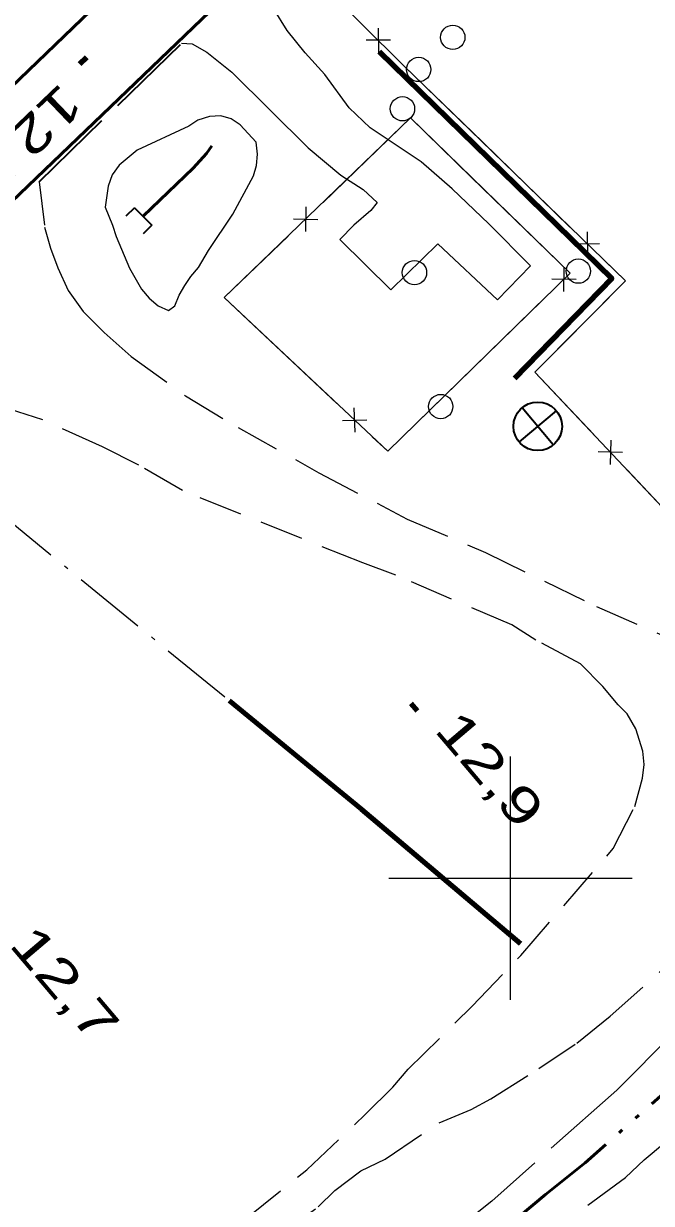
# Model space of a CAD drawing. Extents: x 386081 to 389416, y 5130568 to 5134082.
# Drawn here: x 387560 to 387611.6, y 5132373.2 to 5132470.3 of the extents above; entities that cross this region are included whole.
import ezdxf

# ---------------------------------------------------------------- set-up
doc = ezdxf.new("R2010")
doc.units = 0
doc.header["$LTSCALE"] = 1.2
for name, pattern in [('DASH_DOUBLE_DOT', [9.2, 5, -1.2, 0.3, -1.2, 0.3, -1.2]), ('DOT_DASHED', [7.7, 5, -1.2, 0.3, -1.2]), ('LONG_DASHED', [7.5, 6, -1.5]), ('MEDIUM_DASHED', [4.5, 3, -1.5])]:
    doc.linetypes.add(name, pattern=pattern)
for name, color, linetype, lineweight in [('19', 7, 'Continuous', 13), ('2', 7, 'Continuous', 13), ('21', 7, 'LONG_DASHED', 35), ('26', 7, 'Continuous', 35), ('3', 7, 'Continuous', 140), ('34', 7, 'Continuous', 35), ('36', 7, 'Continuous', 13), ('37', 7, 'Continuous', 13), ('4', 7, 'DASH_DOUBLE_DOT', 53), ('41', 7, 'DOT_DASHED', 25), ('61', 7, 'Continuous', 13)]:
    doc.layers.add(name, color=color, linetype=linetype, lineweight=lineweight)

msp = doc.modelspace()

# ---------------------------------------------------------------- linework, layer by layer
at = {"layer": '19'}
msp.add_lwpolyline([(387572.95, 5132468.69), (387573.81, 5132468.65), (387575.03, 5132467.96), (387577.07, 5132466.32), (387583.35, 5132460.09), (387586.04, 5132457.84), (387587.87, 5132456.66), (387589.03, 5132455.58), (387588.52, 5132454.94), (387587.11, 5132453.72), (387585.95, 5132452.54), (387590.14, 5132448.4), (387594.03, 5132452.19), (387598.92, 5132447.59), (387601.63, 5132450.37), (387598.21, 5132453.82), (387595.19, 5132456.72), (387592.65, 5132458.94), (387588.45, 5132461.72), (387586.74, 5132463.38), (387584.73, 5132466.13), (387583.1, 5132467.9), (387581.64, 5132469.73), (387580.51, 5132471.55)], dxfattribs=at)
at = {"layer": '19', "linetype": 'MEDIUM_DASHED'}
for points in [[(387561.24, 5132457.3), (387561.68, 5132453.56), (387562.16, 5132451.83), (387562.77, 5132450.22), (387563.63, 5132448.36), (387564.86, 5132446.63), (387566.58, 5132444.89), (387568.81, 5132442.91), (387573.26, 5132439.68), (387577.59, 5132437.07), (387584.24, 5132433.36), (387591.5, 5132429.53), (387597.95, 5132426.79), (387607.07, 5132422.34), (387620.52, 5132416.51), (387621.64, 5132416.14), (387622.63, 5132415.64), (387623.99, 5132415.27), (387626.83, 5132415.69)], [(387578.28, 5132372.02), (387583.24, 5132376), (387588.08, 5132380.59), (387590.33, 5132382.8), (387591.58, 5132384.28), (387596.84, 5132389.46), (387600.85, 5132393.65), (387608.45, 5132402.43), (387610.21, 5132405.89), (387610.85, 5132408.24), (387610.99, 5132409.35), (387610.87, 5132410.46), (387610.31, 5132412.29), (387609.58, 5132413.53), (387608.84, 5132414.27), (387607.6, 5132415.76), (387605.75, 5132417.62), (387602.09, 5132419.59), (387600.11, 5132420.83), (387590.56, 5132424.93), (387587.84, 5132425.93), (387573.01, 5132431.88), (387569.42, 5132433.99), (387566.44, 5132435.48), (387561.53, 5132437.71), (387557.18, 5132439.08)], [(387554.19, 5132349.78), (387563.47, 5132357.28), (387565.96, 5132359.03), (387568.07, 5132360.87), (387571.08, 5132363.68), (387572.01, 5132364.26), (387576.6, 5132367.62), (387584.18, 5132372.95), (387585.56, 5132374.31), (387587.68, 5132375.91), (387589.68, 5132376.89), (387594.13, 5132379.88), (387596.75, 5132380.98), (387598.37, 5132381.84), (387602.32, 5132384.34), (387605.44, 5132386.43), (387608.19, 5132388.64), (387613.7, 5132393.57), (387620.7, 5132399.49), (387622.21, 5132400.97), (387624.21, 5132402.44), (387627.46, 5132405.16), (387633.22, 5132409.15)]]:
    msp.add_lwpolyline(points, dxfattribs=at)
at = {"layer": '2'}
msp.add_lwpolyline([(387567.26, 5132453.71), (387567.57, 5132452.78), (387568.67, 5132450.18), (387569.65, 5132448.45), (387570.27, 5132447.71), (387571.01, 5132447.09), (387571.88, 5132446.71), (387572.38, 5132447.08), (387572.75, 5132447.95), (387573.2, 5132448.75), (387573.7, 5132449.49), (387574.33, 5132450.23), (387575.15, 5132451.65), (387577.16, 5132454.62), (387578.86, 5132457.77), (387579.11, 5132458.64), (387579.18, 5132459.57), (387579.07, 5132460.56), (387577.77, 5132461.98), (387577.03, 5132462.48), (387576.16, 5132462.73), (387575.23, 5132462.67), (387574.29, 5132462.36), (387573.54, 5132461.87), (387569.3, 5132459.9), (387567.8, 5132458.66), (387567.23, 5132457.86), (387566.91, 5132456.93), (387566.65, 5132455.2)], close=True, dxfattribs=at)
at = {"layer": '2', "linetype": 'LONG_DASHED'}
for points in [[(387670.3, 5132437.38), (387662.64, 5132430.65), (387656.76, 5132425.63), (387637.05, 5132407.8), (387629.25, 5132401.25), (387618.67, 5132392.01), (387613.4, 5132387.25), (387608.73, 5132382.57), (387598.46, 5132373.44), (387585.85, 5132363.43)], [(387606.35, 5132373.11), (387609.46, 5132375.37), (387610.99, 5132376.84), (387612.65, 5132378.23), (387616.57, 5132381.07), (387626.04, 5132388.36), (387629.81, 5132391.05), (387633.94, 5132393.65), (387639.24, 5132397.16), (387646.17, 5132401.59), (387648.15, 5132403.13), (387651.09, 5132405.21), (387652.02, 5132405.99), (387653.76, 5132407.58), (387655.55, 5132409.5), (387656.25, 5132410.3), (387657.31, 5132411.9), (387658.19, 5132413.86), (387658.14, 5132414.58), (387657.37, 5132415.8), (387657.19, 5132416.34), (387657.12, 5132416.82), (387657.16, 5132417.16)]]:
    msp.add_lwpolyline(points, dxfattribs=at)
at = {"layer": '21'}
msp.add_line((387561.24, 5132457.3), (387572.95, 5132468.69), dxfattribs=at)
at = {"layer": '21', "linetype": 'Continuous', "lineweight": 53}
for points in [[(387398.36, 5132310.48), (387454.62, 5132364.63), (387511.11, 5132419.28), (387537.66, 5132444.62), (387591.82, 5132496.78), (387617.79, 5132521.26), (387702.27, 5132602.13), (387719.9, 5132618.73), (387757.05, 5132654.07), (387762.87, 5132659.36), (387786.35, 5132682.67), (387801.42, 5132696.88), (387804.96, 5132701.08), (387818.71, 5132714.51)], [(387593.62, 5132488.93), (387558.97, 5132455.65), (387527.78, 5132426.12), (387494.88, 5132394.53), (387466.22, 5132367.34)]]:
    msp.add_lwpolyline(points, dxfattribs=at)
at = {"layer": '26'}
for p, q in [((387569.07, 5132455.15), (387568.36, 5132454.45)), ((387569.07, 5132455.15), (387570.5, 5132453.72)), ((387570.5, 5132453.72), (387569.79, 5132453.02))]:
    msp.add_line(p, q, dxfattribs=at)
at = {"layer": '3'}
for p, q in [((387565.14, 5132467.51), (387564.56, 5132466.96)), ((387591.81, 5132414.38), (387592.32, 5132413.77))]:
    msp.add_line(p, q, dxfattribs=at)
at = {"layer": '34'}
for p, q in [((387603.51, 5132435.64), (387600.94, 5132438.7)), ((387603.76, 5132438.46), (387600.7, 5132435.89))]:
    msp.add_line(p, q, dxfattribs=at)
msp.add_circle((387602.238, 5132437.17), 2, dxfattribs=at)
at = {"layer": '36'}
for centre in [(387595.248, 5132469.17), (387592.448, 5132466.53), (387591.11, 5132463.298), (387592.098, 5132449.82), (387605.568, 5132449.94), (387594.258, 5132438.8)]:
    msp.add_circle(centre, 1, dxfattribs=at)
at = {"layer": '37'}
for p, q in [((387589.12, 5132469.93), (387589.13, 5132467.93)), ((387590.13, 5132468.93), (387588.12, 5132468.93)), ((387591.78, 5132462.55), (387584.59, 5132455.6)), ((387596.8, 5132457.65), (387591.78, 5132462.55)), ((387604.88, 5132453.57), (387597.71, 5132460.54)), ((387603.96, 5132450.67), (387596.8, 5132457.65)), ((387583.16, 5132455.22), (387583.13, 5132453.21)), ((387582.15, 5132454.23), (387584.15, 5132454.2)), ((387606.3, 5132453.18), (387606.33, 5132451.18)), ((387607.31, 5132452.19), (387605.31, 5132452.17)), ((387604.38, 5132448.27), (387604.4, 5132450.27)), ((387605.39, 5132449.26), (387603.39, 5132449.28)), ((387595.81, 5132440.89), (387602.96, 5132447.87)), ((387578.43, 5132445.91), (387585.72, 5132439.06)), ((387587.21, 5132436.69), (387587.15, 5132438.69)), ((387586.18, 5132437.66), (387588.18, 5132437.72)), ((387608.24, 5132436.04), (387608.18, 5132434.04)), ((387609.21, 5132435.01), (387607.21, 5132435.07))]:
    msp.add_line(p, q, dxfattribs=at)
for points in [[(387633.22, 5132409.15), (387615.67, 5132427.13), (387602, 5132441.62), (387609.45, 5132449.13), (387591.23, 5132466.84), (387584.29, 5132473.73), (387625.49, 5132513.11)], [(387597.71, 5132460.54), (387591.23, 5132466.84), (387590.54, 5132467.52)], [(387581.71, 5132452.83), (387576.46, 5132447.76), (387578.43, 5132445.91)], [(387604.08, 5132443.72), (387609.45, 5132449.13), (387607.75, 5132450.79)], [(387606.84, 5132436.49), (387602, 5132441.62), (387604.08, 5132443.72)], [(387588.63, 5132436.32), (387589.91, 5132435.12), (387595.81, 5132440.89)], [(387616.46, 5132426.32), (387615.67, 5132427.13), (387609.58, 5132433.59)]]:
    msp.add_lwpolyline(points, dxfattribs=at)
at = {"layer": '37', "lineweight": 90}
for points in [[(387589.2, 5132468.01), (387608.34, 5132449.34), (387600.32, 5132441.12)], [(387576.86, 5132414.61), (387587.74, 5132405.68), (387600.82, 5132394.62)]]:
    msp.add_lwpolyline(points, dxfattribs=at)
at = {"layer": '37'}
msp.add_lwpolyline([(387591.78, 5132462.55), (387576.46, 5132447.76), (387589.91, 5132435.12), (387604.89, 5132449.76)], close=True, dxfattribs=at)
at = {"layer": '4'}
for points in [[(387575.43, 5132460.26), (387575, 5132459.63), (387573.9, 5132458.41), (387569.78, 5132454.45)], [(387675.13, 5132436.92), (387664.26, 5132428.15), (387658.51, 5132423.34), (387652.52, 5132419.59), (387649.49, 5132416.8), (387643.39, 5132410.76), (387632.44, 5132400.49), (387626.37, 5132394.96), (387623.56, 5132392.21), (387616.1, 5132385.43), (387606.13, 5132376.58), (387602.86, 5132373.98), (387600.67, 5132372.13)]]:
    msp.add_lwpolyline(points, dxfattribs=at)
at = {"layer": '41'}
msp.add_lwpolyline([(387530.01, 5132397.58), (387533.77, 5132401.52), (387543.28, 5132411.64), (387550.43, 5132420.15), (387557.55, 5132430.41), (387576.86, 5132414.61)], dxfattribs=at)
at = {"layer": '61'}
for p, q in [((387600, 5132390), (387600, 5132410)), ((387590, 5132400), (387610, 5132400))]:
    msp.add_line(p, q, dxfattribs=at)

# ---------------------------------------------------------------- texts
at = {"layer": '3', "width": 1.4}
for s, rotation, p in [('12,7   ', 223.799, (387563.04, 5132465.54)), ('12,9   ', 310.294, (387593.64, 5132412.16)), ('12,7   ', 310.294, (387558.67, 5132394.5))]:
    msp.add_text(s, height=3, rotation=rotation, dxfattribs=at).set_placement(p)

doc.saveas('drawing.dxf')
